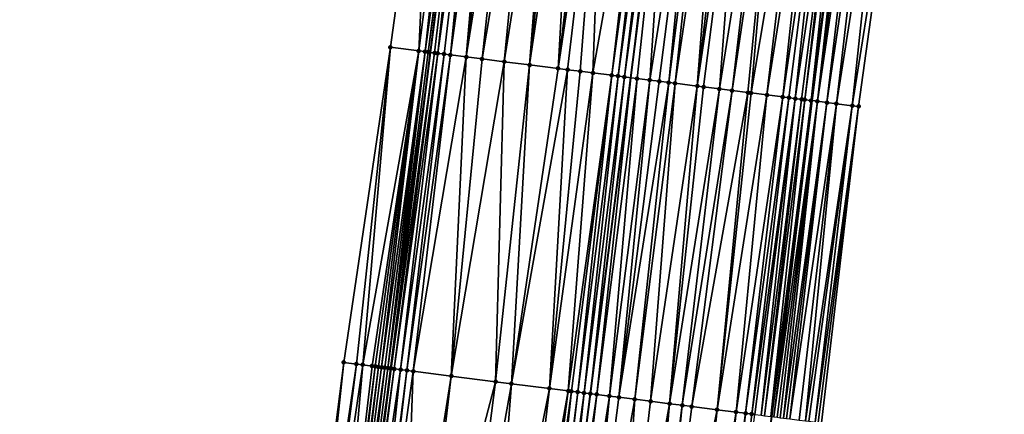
# Model space of a CAD drawing. Header units: feet. Extents: x 2004186 to 2014793, y 836912 to 864902.
# Tile 902 of 974: x 2004211 to 2004273, y 861699 to 861724. Entities that reach past the tile are written whole.
import ezdxf

# ---------------------------------------------------------------- set-up
doc = ezdxf.new("R2010")
doc.units = ezdxf.units.FT
doc.header["$LTSCALE"] = 100
doc.header["$MEASUREMENT"] = 0
for name, color, linetype, lineweight in [('EP_Travel Lane', 5, 'Continuous', 40), ('GPL_Skip Line', 2, 'Continuous', 40), ('Road Shots', 4, 'Continuous', 200), ('Road X-Section', 30, 'Continuous', 13)]:
    doc.layers.add(name, color=color, linetype=linetype, lineweight=lineweight)
doc.layers.add('I-77 SB_MM21-27-Surface-Border', color=7, linetype='Continuous')
doc.layers.add('I-77 SB_MM21-27-Surface-TIN', color=7, linetype='Continuous')

msp = doc.modelspace()

# ---------------------------------------------------------------- linework, layer by layer
at = {"layer": 'EP_Travel Lane'}
for points in [[(2004212.544174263, 861502.873423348, 470.2992342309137), (2004214.489620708, 861522.7748377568, 470.6858175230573), (2004216.435079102, 861542.676374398, 471.0663750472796), (2004218.380463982, 861562.5771590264, 471.4839420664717), (2004220.325887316, 861582.4783370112, 471.8821549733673), (2004222.567689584, 861602.5243743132, 472.2747324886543), (2004224.793888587, 861622.3959875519, 472.6789331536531), (2004227.020107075, 861642.2677747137, 473.0741233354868), (2004229.246394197, 861662.14017452, 473.4375800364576), (2004231.740980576, 861682.1790557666, 473.8291582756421), (2004234.233509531, 861702.0191539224, 474.2284171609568), (2004236.725954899, 861721.8585867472, 474.6600591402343), (2004239.218455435, 861741.6984586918, 475.0703210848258), (2004242.03659576, 861761.6809461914, 475.4789857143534), (2004244.871533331, 861781.4747629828, 475.8894471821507), (2004247.706480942, 861801.2686498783, 476.2963339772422)], [(2004236.56754917, 861500.5505137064, 469.3571244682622), (2004238.482328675, 861520.4542463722, 469.776434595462), (2004240.397134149, 861540.3582489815, 470.1824757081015), (2004242.311902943, 861560.2618703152, 470.6072651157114), (2004244.226708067, 861580.1658692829, 471.0134773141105), (2004246.430381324, 861599.8806447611, 471.3945759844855), (2004248.655593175, 861619.7524403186, 471.7950859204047), (2004250.880840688, 861639.6245543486, 472.1790967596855), (2004253.106084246, 861659.4966330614, 472.5649318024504), (2004255.598611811, 861679.1552493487, 472.9433469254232), (2004258.127927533, 861698.9900976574, 473.3693686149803), (2004260.657264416, 861718.8251119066, 473.7873135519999), (2004263.18652827, 861738.6595534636, 474.233146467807), (2004265.929918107, 861758.2976924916, 474.6420854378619), (2004268.724748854, 861778.0972558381, 475.0505787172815), (2004271.519651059, 861797.8973254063, 475.4332667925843)]]:
    msp.add_polyline3d(points, dxfattribs=at)
at = {"layer": 'GPL_Skip Line'}
msp.add_polyline3d([(2004225.093366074, 861501.6595996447, 469.8263800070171), (2004227.033729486, 861521.5610936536, 470.233231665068), (2004228.97405485, 861541.4621974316, 470.6592828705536), (2004230.914420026, 861561.3637095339, 471.0652443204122), (2004232.854807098, 861581.2654462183, 471.460156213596), (2004235.067180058, 861601.1386514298, 471.8604559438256), (2004237.283219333, 861621.0116460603, 472.2519453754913), (2004239.499281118, 861640.8848425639, 472.6329768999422), (2004241.715335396, 861660.7579717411, 473.0174962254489), (2004244.224484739, 861680.5961824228, 473.397603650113), (2004246.753837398, 861700.4313203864, 473.8095277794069), (2004249.283145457, 861720.2661085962, 474.2384806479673), (2004251.81245754, 861740.1009283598, 474.6658972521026), (2004254.596326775, 861759.9019133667, 475.0688618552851), (2004257.413331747, 861779.6982629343, 475.4802737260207), (2004260.230374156, 861799.4948755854, 475.8782724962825)], dxfattribs=at)
at = {"layer": 'I-77 SB_MM21-27-Surface-Border', "color": 3, "linetype": 'ByBlock', "lineweight": -2}
for points in [[(2004210.95935604, 861503.0270322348, 470.3435030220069), (2004213.098814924, 861522.9095220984, 470.7305084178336), (2004215.636447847, 861542.7538303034, 471.0863253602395), (2004217.178667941, 861562.6938210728, 471.5088526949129), (2004218.322746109, 861582.6723228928, 471.9463492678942), (2004219.959737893, 861602.8135498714, 472.3585131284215), (2004221.976988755, 861622.7085263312, 472.7594692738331), (2004223.994210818, 861642.6032445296, 473.1738044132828), (2004226.210286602, 861662.4765665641, 473.5483366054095), (2004228.748391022, 861682.5584888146, 473.9335185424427), (2004231.277773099, 861702.3938574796, 474.3342172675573), (2004234.203906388, 861722.1783482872, 474.7485484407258), (2004236.931671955, 861741.9883398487, 475.1530451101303), (2004240.53668502, 861761.8935343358, 475.5213609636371), (2004243.74974978, 861781.6338770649, 475.9151746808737), (2004246.962803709, 861801.3741436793, 476.3128690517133)], [(2004272.706248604, 861797.7305978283, 475.3271096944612), (2004270.87945956, 861777.7946982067, 474.8478907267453), (2004268.656578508, 861757.914578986, 474.3978146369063), (2004266.297087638, 861738.2690663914, 473.9376599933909), (2004263.569318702, 861718.4590484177, 473.534443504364), (2004261.23843832, 861698.599229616, 473.0924308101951), (2004258.709119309, 861678.7643555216, 472.6676659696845), (2004256.226923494, 861659.1536028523, 472.3103790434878), (2004254.010886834, 861639.2806316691, 471.9176784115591), (2004251.794888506, 861619.4080042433, 471.507162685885), (2004249.38004766, 861599.5568734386, 471.1312532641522), (2004246.790074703, 861579.9206387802, 470.7847240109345), (2004244.650595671, 861560.0379422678, 470.4078954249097), (2004242.113018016, 861540.1942009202, 470.0241855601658), (2004240.172631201, 861520.2924668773, 469.6291374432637), (2004238.829561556, 861500.3340358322, 469.1590242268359)]]:
    msp.add_polyline3d(points, dxfattribs=at)
at = {"layer": 'I-77 SB_MM21-27-Surface-TIN', "color": 128, "linetype": 'ByBlock', "lineweight": -2}
for points in [[(2004236.931671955, 861741.9883398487, 475.1530451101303), (2004234.203906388, 861722.1783482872, 474.7485484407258), (2004235.989611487, 861721.9519438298, 474.6859557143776)], [(2004238.518964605, 861741.7870853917, 475.0977020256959), (2004236.931671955, 861741.9883398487, 475.1530451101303), (2004235.989611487, 861721.9519438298, 474.6859557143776)], [(2004238.518964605, 861741.7870853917, 475.0977020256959), (2004235.989611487, 861721.9519438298, 474.6859557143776), (2004236.386458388, 861721.9018163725, 474.6630562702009)], [(2004239.11421176, 861741.7117122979, 475.0722096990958), (2004238.518964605, 861741.7870853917, 475.0977020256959), (2004236.386458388, 861721.9018163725, 474.6630562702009)], [(2004239.11421176, 861741.7117122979, 475.0722096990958), (2004236.386458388, 861721.9018163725, 474.6630562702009), (2004236.584862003, 861721.8765970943, 474.6591799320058)], [(2004239.11421176, 861741.7117122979, 475.0722096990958), (2004236.584862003, 861721.8765970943, 474.6591799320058), (2004239.218455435, 861741.6984586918, 475.0703210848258)], [(2004236.584862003, 861721.8765970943, 474.6591799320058), (2004236.725954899, 861721.8585867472, 474.6600591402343), (2004239.218455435, 861741.6984586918, 475.0703210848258)], [(2004239.312614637, 861741.6864872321, 475.0686151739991), (2004239.218455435, 861741.6984586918, 475.0703210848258), (2004236.725954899, 861721.8585867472, 474.6600591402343)], [(2004239.312614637, 861741.6864872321, 475.0686151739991), (2004236.725954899, 861721.8585867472, 474.6600591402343), (2004236.981642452, 861721.825948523, 474.6616524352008)], [(2004239.312614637, 861741.6864872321, 475.0686151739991), (2004236.981642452, 861721.825948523, 474.6616524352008), (2004237.180045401, 861721.8007240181, 474.6580305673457)], [(2004239.907798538, 861741.6106180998, 475.0672739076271), (2004239.312614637, 861741.6864872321, 475.0686151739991), (2004237.180045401, 861721.8007240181, 474.6580305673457)], [(2004239.907798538, 861741.6106180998, 475.0672739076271), (2004237.180045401, 861721.8007240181, 474.6580305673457), (2004237.5768637, 861721.7503722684, 474.6460514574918)], [(2004239.907798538, 861741.6106180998, 475.0672739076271), (2004237.5768637, 861721.7503722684, 474.6460514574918), (2004237.973677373, 861721.6999842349, 474.6358389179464)], [(2004240.701410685, 861741.5097228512, 475.0526516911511), (2004239.907798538, 861741.6106180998, 475.0672739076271), (2004237.973677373, 861721.6999842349, 474.6358389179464)], [(2004240.701410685, 861741.5097228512, 475.0526516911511), (2004237.973677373, 861721.6999842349, 474.6358389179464), (2004238.965743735, 861721.5742665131, 474.5980206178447)], [(2004241.296636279, 861741.4341806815, 475.0353913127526), (2004240.701410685, 861741.5097228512, 475.0526516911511), (2004238.965743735, 861721.5742665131, 474.5980206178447)], [(2004242.090283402, 861741.333559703, 475.0074154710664), (2004241.296636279, 861741.4341806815, 475.0353913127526), (2004238.965743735, 861721.5742665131, 474.5980206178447)], [(2004242.090283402, 861741.333559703, 475.0074154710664), (2004238.965743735, 861721.5742665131, 474.5980206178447), (2004239.957802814, 861721.4484916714, 474.5629833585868)], [(2004243.280765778, 861741.1827199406, 474.9609867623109), (2004242.090283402, 861741.333559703, 475.0074154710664), (2004239.957802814, 861721.4484916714, 474.5629833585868)], [(2004243.280765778, 861741.1827199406, 474.9609867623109), (2004239.957802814, 861721.4484916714, 474.5629833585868), (2004241.346684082, 861721.2723955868, 474.5144816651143)], [(2004244.471232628, 861741.0317584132, 474.9204865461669), (2004243.280765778, 861741.1827199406, 474.9609867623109), (2004241.346684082, 861721.2723955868, 474.5144816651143)], [(2004244.471232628, 861741.0317584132, 474.9204865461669), (2004241.346684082, 861721.2723955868, 474.5144816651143), (2004242.93397987, 861721.0711657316, 474.4579404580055)], [(2004245.066470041, 861740.9563089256, 474.8987136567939), (2004244.471232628, 861741.0317584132, 474.9204865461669), (2004242.93397987, 861721.0711657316, 474.4579404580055)], [(2004245.860111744, 861740.8556454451, 474.8728071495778), (2004245.066470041, 861740.9563089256, 474.8987136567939), (2004242.93397987, 861721.0711657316, 474.4579404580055)], [(2004245.860111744, 861740.8556454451, 474.8728071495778), (2004242.93397987, 861721.0711657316, 474.4579404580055), (2004244.719691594, 861720.8448132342, 474.3928179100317)], [(2004247.050586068, 861740.704742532, 474.829453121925), (2004245.860111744, 861740.8556454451, 474.8728071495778), (2004244.719691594, 861720.8448132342, 474.3928179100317)], [(2004247.645831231, 861740.6293538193, 474.8047212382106), (2004247.050586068, 861740.704742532, 474.829453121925), (2004244.719691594, 861720.8448132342, 474.3928179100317)], [(2004247.645831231, 861740.6293538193, 474.8047212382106), (2004244.719691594, 861720.8448132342, 474.3928179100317), (2004245.314933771, 861720.7694010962, 474.3692264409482)], [(2004247.645831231, 861740.6293538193, 474.8047212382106), (2004245.314933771, 861720.7694010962, 474.3692264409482), (2004246.108585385, 861720.6688153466, 474.3395352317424)], [(2004247.645831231, 861740.6293538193, 474.8047212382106), (2004246.108585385, 861720.6688153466, 474.3395352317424), (2004246.902238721, 861720.5682431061, 474.309186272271)], [(2004250.423615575, 861740.2773326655, 474.699392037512), (2004247.645831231, 861740.6293538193, 474.8047212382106), (2004246.902238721, 861720.5682431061, 474.309186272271)], [(2004250.423615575, 861740.2773326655, 474.699392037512), (2004246.902238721, 861720.5682431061, 474.309186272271), (2004248.092705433, 861720.4172804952, 474.2687385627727)], [(2004250.820444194, 861740.2270618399, 474.683472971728), (2004250.423615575, 861740.2773326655, 474.699392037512), (2004248.092705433, 861720.4172804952, 474.2687385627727)], [(2004250.820444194, 861740.2270618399, 474.683472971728), (2004248.092705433, 861720.4172804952, 474.2687385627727), (2004248.489536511, 861720.3670289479, 474.2518808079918)], [(2004251.217257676, 861740.1766723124, 474.6733332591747), (2004250.820444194, 861740.2270618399, 474.683472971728), (2004248.489536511, 861720.3670289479, 474.2518808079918)], [(2004251.217257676, 861740.1766723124, 474.6733332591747), (2004248.489536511, 861720.3670289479, 474.2518808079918), (2004248.886327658, 861720.3164642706, 474.250268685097)], [(2004251.614053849, 861740.1261470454, 474.6698024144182), (2004251.217257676, 861740.1766723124, 474.6733332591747), (2004248.886327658, 861720.3164642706, 474.250268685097)], [(2004251.614053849, 861740.1261470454, 474.6698024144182), (2004248.886327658, 861720.3164642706, 474.250268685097), (2004249.283145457, 861720.2661085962, 474.2384806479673)], [(2004251.614053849, 861740.1261470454, 474.6698024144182), (2004249.283145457, 861720.2661085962, 474.2384806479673), (2004251.81245754, 861740.1009283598, 474.6658972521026)], [(2004249.679963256, 861720.2157529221, 474.2266926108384), (2004251.81245754, 861740.1009283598, 474.6658972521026), (2004249.283145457, 861720.2661085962, 474.2384806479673)], [(2004250.473614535, 861720.1151645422, 474.1971294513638), (2004251.81245754, 861740.1009283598, 474.6658972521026), (2004249.679963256, 861720.2157529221, 474.2266926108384)], [(2004253.59816814, 861739.874567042, 474.6012045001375), (2004251.81245754, 861740.1009283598, 474.6658972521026), (2004250.473614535, 861720.1151645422, 474.1971294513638)], [(2004253.59816814, 861739.874567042, 474.6012045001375), (2004250.473614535, 861720.1151645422, 474.1971294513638), (2004251.068850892, 861720.0397067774, 474.175759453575)], [(2004253.59816814, 861739.874567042, 474.6012045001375), (2004251.068850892, 861720.0397067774, 474.175759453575), (2004251.664092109, 861719.9642871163, 474.1525342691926)], [(2004254.193396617, 861739.7990474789, 474.5828434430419), (2004253.59816814, 861739.874567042, 474.6012045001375), (2004251.664092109, 861719.9642871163, 474.1525342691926)], [(2004254.193396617, 861739.7990474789, 474.5828434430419), (2004251.664092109, 861719.9642871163, 474.1525342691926), (2004252.060923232, 861719.9140359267, 474.1356590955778)], [(2004254.987047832, 861739.6984585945, 474.553305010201), (2004254.193396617, 861739.7990474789, 474.5828434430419), (2004252.060923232, 861719.9140359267, 474.1356590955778)], [(2004254.987047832, 861739.6984585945, 474.553305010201), (2004252.060923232, 861719.9140359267, 474.1356590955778), (2004253.44980018, 861719.7379059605, 474.0888070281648)], [(2004255.780703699, 861739.5979061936, 474.5219902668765), (2004254.987047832, 861739.6984585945, 474.553305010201), (2004253.44980018, 861719.7379059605, 474.0888070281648)], [(2004256.375930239, 861739.5223714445, 474.5043685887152), (2004255.780703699, 861739.5979061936, 474.5219902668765), (2004253.44980018, 861719.7379059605, 474.0888070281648)], [(2004256.375930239, 861739.5223714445, 474.5043685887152), (2004253.44980018, 861719.7379059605, 474.0888070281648), (2004253.846612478, 861719.6875071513, 474.0791191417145)], [(2004256.375930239, 861739.5223714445, 474.5043685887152), (2004253.846612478, 861719.6875071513, 474.0791191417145), (2004254.838670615, 861719.5617249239, 474.0444414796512)], [(2004257.963214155, 861739.3210484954, 474.4523602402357), (2004256.375930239, 861739.5223714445, 474.5043685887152), (2004254.838670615, 861719.5617249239, 474.0444414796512)], [(2004257.963214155, 861739.3210484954, 474.4523602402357), (2004254.838670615, 861719.5617249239, 474.0444414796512), (2004255.632304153, 861719.4609974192, 474.0216520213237)], [(2004258.5584417, 861739.2455216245, 474.4343549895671), (2004257.963214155, 861739.3210484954, 474.4523602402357), (2004255.632304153, 861719.4609974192, 474.0216520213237)], [(2004258.5584417, 861739.2455216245, 474.4343549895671), (2004255.632304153, 861719.4609974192, 474.0216520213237), (2004256.624372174, 861719.3352927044, 473.983200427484)], [(2004258.5584417, 861739.2455216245, 474.4343549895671), (2004256.624372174, 861719.3352927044, 473.983200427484), (2004256.822788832, 861719.3101757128, 473.9743439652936)], [(2004260.145741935, 861739.0443266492, 474.3761158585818), (2004258.5584417, 861739.2455216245, 474.4343549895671), (2004256.822788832, 861719.3101757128, 473.9743439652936)], [(2004260.145741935, 861739.0443266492, 474.3761158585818), (2004256.822788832, 861719.3101757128, 473.9743439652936), (2004257.814846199, 861719.1843874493, 473.9399601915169)], [(2004260.939379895, 861738.9436338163, 474.3516384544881), (2004260.145741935, 861739.0443266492, 474.3761158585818), (2004257.814846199, 861719.1843874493, 473.9399601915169)], [(2004260.939379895, 861738.9436338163, 474.3516384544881), (2004257.814846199, 861719.1843874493, 473.9399601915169), (2004258.806916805, 861719.0587029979, 473.9005220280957)], [(2004261.733034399, 861738.8430707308, 474.3208439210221), (2004260.939379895, 861738.9436338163, 474.3516384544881), (2004258.806916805, 861719.0587029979, 473.9005220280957)], [(2004261.733034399, 861738.8430707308, 474.3208439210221), (2004258.806916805, 861719.0587029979, 473.9005220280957), (2004259.203752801, 861719.0084900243, 473.8817861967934)], [(2004261.733034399, 861738.8430707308, 474.3208439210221), (2004259.203752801, 861719.0084900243, 473.8817861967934), (2004259.600602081, 861718.9583812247, 473.8579783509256)], [(2004262.526713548, 861738.7427009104, 474.2806397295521), (2004261.733034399, 861738.8430707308, 474.3208439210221), (2004259.600602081, 861718.9583812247, 473.8579783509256)], [(2004262.526713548, 861738.7427009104, 474.2806397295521), (2004259.600602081, 861718.9583812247, 473.8579783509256), (2004259.997436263, 861718.9081540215, 473.8399353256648)], [(2004262.526713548, 861738.7427009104, 474.2806397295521), (2004259.997436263, 861718.9081540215, 473.8399353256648), (2004260.195862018, 861718.8831083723, 473.8276053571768)], [(2004262.725136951, 861738.7176368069, 474.2692082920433), (2004262.526713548, 861738.7427009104, 474.2806397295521), (2004260.195862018, 861718.8831083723, 473.8276053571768)], [(2004262.725136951, 861738.7176368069, 474.2692082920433), (2004260.195862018, 861718.8831083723, 473.8276053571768), (2004260.592741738, 861718.833238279, 473.7921754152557)], [(2004262.725136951, 861738.7176368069, 474.2692082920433), (2004260.592741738, 861718.833238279, 473.7921754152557), (2004263.18652827, 861738.6595534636, 474.233146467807)], [(2004260.592741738, 861718.833238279, 473.7921754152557), (2004260.657264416, 861718.8251119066, 473.7873135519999), (2004263.18652827, 861738.6595534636, 474.233146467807)], [(2004260.989606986, 861718.7832546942, 473.762271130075), (2004263.18652827, 861738.6595534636, 474.233146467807), (2004260.657264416, 861718.8251119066, 473.7873135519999)], [(2004263.518873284, 861738.6177154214, 474.2071707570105), (2004263.18652827, 861738.6595534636, 474.233146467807), (2004260.989606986, 861718.7832546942, 473.762271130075)], [(2004263.915759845, 861738.5678989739, 474.1691289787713), (2004263.518873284, 861738.6177154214, 474.2071707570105), (2004260.989606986, 861718.7832546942, 473.762271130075)], [(2004263.915759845, 861738.5678989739, 474.1691289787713), (2004260.989606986, 861718.7832546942, 473.762271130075), (2004261.58493375, 861718.7085058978, 473.7063829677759)], [(2004264.51111419, 861738.493366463, 474.1027104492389), (2004263.915759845, 861738.5678989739, 474.1691289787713), (2004261.58493375, 861718.7085058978, 473.7063829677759)], [(2004264.51111419, 861738.493366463, 474.1027104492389), (2004261.58493375, 861718.7085058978, 473.7063829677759), (2004262.180261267, 861718.6337630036, 473.6502074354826)], [(2004265.304874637, 861738.3936341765, 474.0314660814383), (2004264.51111419, 861738.493366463, 474.1027104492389), (2004262.180261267, 861718.6337630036, 473.6502074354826)], [(2004265.304874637, 861738.3936341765, 474.0314660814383), (2004262.180261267, 861718.6337630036, 473.6502074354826), (2004263.172442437, 861718.5089455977, 473.5685546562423)], [(2004265.304874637, 861738.3936341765, 474.0314660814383), (2004263.172442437, 861718.5089455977, 473.5685546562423), (2004266.297087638, 861738.2690663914, 473.9376599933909)], [(2004266.297087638, 861738.2690663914, 473.9376599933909), (2004263.172442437, 861718.5089455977, 473.5685546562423), (2004263.569318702, 861718.4590484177, 473.534443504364)], [(2004234.203906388, 861722.1783482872, 474.7485484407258), (2004231.277773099, 861702.3938574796, 474.3342172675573), (2004232.071426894, 861702.293288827, 474.3036938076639)], [(2004234.203906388, 861722.1783482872, 474.7485484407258), (2004232.071426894, 861702.293288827, 474.3036938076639), (2004232.468239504, 861702.2428924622, 474.2938869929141)], [(2004235.989611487, 861721.9519438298, 474.6859557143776), (2004234.203906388, 861722.1783482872, 474.7485484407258), (2004232.468239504, 861702.2428924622, 474.2938869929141)], [(2004235.989611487, 861721.9519438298, 474.6859557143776), (2004232.468239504, 861702.2428924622, 474.2938869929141), (2004233.063471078, 861702.1673971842, 474.2743435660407)], [(2004235.989611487, 861721.9519438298, 474.6859557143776), (2004233.063471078, 861702.1673971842, 474.2743435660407), (2004233.261872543, 861702.1421610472, 474.2712880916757)], [(2004235.989611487, 861721.9519438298, 474.6859557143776), (2004233.261872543, 861702.1421610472, 474.2712880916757), (2004233.460288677, 861702.1170399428, 474.2626319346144)], [(2004235.989611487, 861721.9519438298, 474.6859557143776), (2004233.460288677, 861702.1170399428, 474.2626319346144), (2004233.658715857, 861702.0920054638, 474.2497581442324)], [(2004236.386458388, 861721.9018163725, 474.6630562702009), (2004235.989611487, 861721.9519438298, 474.6859557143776), (2004233.658715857, 861702.0920054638, 474.2497581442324)], [(2004236.386458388, 861721.9018163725, 474.6630562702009), (2004233.658715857, 861702.0920054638, 474.2497581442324), (2004233.857148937, 861702.0670172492, 474.2346318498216)], [(2004236.386458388, 861721.9018163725, 474.6630562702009), (2004233.857148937, 861702.0670172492, 474.2346318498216), (2004234.055568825, 861702.0419255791, 474.2245425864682)], [(2004236.584862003, 861721.8765970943, 474.6591799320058), (2004236.386458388, 861721.9018163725, 474.6630562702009), (2004234.055568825, 861702.0419255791, 474.2245425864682)], [(2004236.584862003, 861721.8765970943, 474.6591799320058), (2004234.055568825, 861702.0419255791, 474.2245425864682), (2004236.725954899, 861721.8585867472, 474.6600591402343)], [(2004234.055568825, 861702.0419255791, 474.2245425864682), (2004234.233509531, 861702.0191539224, 474.2284171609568), (2004236.725954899, 861721.8585867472, 474.6600591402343)], [(2004234.253950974, 861702.0165379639, 474.22886226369), (2004236.725954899, 861721.8585867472, 474.6600591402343), (2004234.233509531, 861702.0191539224, 474.2284171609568)], [(2004236.981642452, 861721.825948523, 474.6616524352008), (2004236.725954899, 861721.8585867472, 474.6600591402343), (2004234.253950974, 861702.0165379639, 474.22886226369)], [(2004236.981642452, 861721.825948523, 474.6616524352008), (2004234.253950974, 861702.0165379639, 474.22886226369), (2004234.452339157, 861701.9911976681, 474.23087805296)], [(2004237.180045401, 861721.8007240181, 474.6580305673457), (2004236.981642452, 861721.825948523, 474.6616524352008), (2004234.452339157, 861701.9911976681, 474.23087805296)], [(2004237.180045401, 861721.8007240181, 474.6580305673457), (2004234.452339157, 861701.9911976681, 474.23087805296), (2004234.849151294, 861701.9407975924, 474.2212519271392)], [(2004237.5768637, 861721.7503722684, 474.6460514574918), (2004237.180045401, 861721.8007240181, 474.6580305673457), (2004234.849151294, 861701.9407975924, 474.2212519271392)], [(2004237.5768637, 861721.7503722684, 474.6460514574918), (2004234.849151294, 861701.9407975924, 474.2212519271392), (2004235.24595522, 861701.8903331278, 474.2147607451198)], [(2004237.973677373, 861721.6999842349, 474.6358389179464), (2004237.5768637, 861721.7503722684, 474.6460514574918), (2004235.24595522, 861701.8903331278, 474.2147607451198)], [(2004237.973677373, 861721.6999842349, 474.6358389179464), (2004235.24595522, 861701.8903331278, 474.2147607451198), (2004235.642772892, 861701.839976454, 474.2030214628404)], [(2004238.965743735, 861721.5742665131, 474.5980206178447), (2004237.973677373, 861721.6999842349, 474.6358389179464), (2004235.642772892, 861701.839976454, 474.2030214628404)], [(2004238.965743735, 861721.5742665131, 474.5980206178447), (2004235.642772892, 861701.839976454, 474.2030214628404), (2004238.023721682, 861701.538171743, 474.116259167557)], [(2004239.957802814, 861721.4484916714, 474.5629833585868), (2004238.965743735, 861721.5742665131, 474.5980206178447), (2004238.023721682, 861701.538171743, 474.116259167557)], [(2004241.346684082, 861721.2723955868, 474.5144816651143), (2004239.957802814, 861721.4484916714, 474.5629833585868), (2004238.023721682, 861701.538171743, 474.116259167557)], [(2004241.346684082, 861721.2723955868, 474.5144816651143), (2004238.023721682, 861701.538171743, 474.116259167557), (2004240.801481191, 861701.1859558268, 474.0204126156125)], [(2004242.93397987, 861721.0711657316, 474.4579404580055), (2004241.346684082, 861721.2723955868, 474.5144816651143), (2004240.801481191, 861701.1859558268, 474.0204126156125)], [(2004242.93397987, 861721.0711657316, 474.4579404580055), (2004240.801481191, 861701.1859558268, 474.0204126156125), (2004241.793543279, 861701.0602045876, 473.984226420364)], [(2004244.719691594, 861720.8448132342, 474.3928179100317), (2004242.93397987, 861721.0711657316, 474.4579404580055), (2004241.793543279, 861701.0602045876, 473.984226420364)], [(2004245.314933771, 861720.7694010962, 474.3692264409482), (2004244.719691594, 861720.8448132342, 474.3928179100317), (2004241.793543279, 861701.0602045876, 473.984226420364)], [(2004245.314933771, 861720.7694010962, 474.3692264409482), (2004241.793543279, 861701.0602045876, 473.984226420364), (2004244.174496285, 861700.7584329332, 473.8958546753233)], [(2004246.108585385, 861720.6688153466, 474.3395352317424), (2004245.314933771, 861720.7694010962, 474.3692264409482), (2004244.174496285, 861700.7584329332, 473.8958546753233)], [(2004246.902238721, 861720.5682431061, 474.309186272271), (2004246.108585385, 861720.6688153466, 474.3395352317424), (2004244.174496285, 861700.7584329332, 473.8958546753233)], [(2004246.902238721, 861720.5682431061, 474.309186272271), (2004244.174496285, 861700.7584329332, 473.8958546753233), (2004245.364973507, 861700.6075527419, 473.851394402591)], [(2004248.092705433, 861720.4172804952, 474.2687385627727), (2004246.902238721, 861720.5682431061, 474.309186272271), (2004245.364973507, 861700.6075527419, 473.851394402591)], [(2004248.092705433, 861720.4172804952, 474.2687385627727), (2004245.364973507, 861700.6075527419, 473.851394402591), (2004245.563383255, 861700.5823815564, 473.8451765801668)], [(2004248.092705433, 861720.4172804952, 474.2687385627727), (2004245.563383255, 861700.5823815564, 473.8451765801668), (2004245.960215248, 861700.5321371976, 473.8279689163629)], [(2004248.489536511, 861720.3670289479, 474.2518808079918), (2004248.092705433, 861720.4172804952, 474.2687385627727), (2004245.960215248, 861700.5321371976, 473.8279689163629)], [(2004248.489536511, 861720.3670289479, 474.2518808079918), (2004245.960215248, 861700.5321371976, 473.8279689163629), (2004246.357012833, 861700.4816230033, 473.8238989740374)], [(2004248.886327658, 861720.3164642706, 474.250268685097), (2004248.489536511, 861720.3670289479, 474.2518808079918), (2004246.357012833, 861700.4816230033, 473.8238989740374)], [(2004248.886327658, 861720.3164642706, 474.250268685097), (2004246.357012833, 861700.4816230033, 473.8238989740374), (2004246.753837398, 861700.4313203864, 473.8095277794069)], [(2004248.886327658, 861720.3164642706, 474.250268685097), (2004246.753837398, 861700.4313203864, 473.8095277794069), (2004249.283145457, 861720.2661085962, 474.2384806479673)], [(2004247.15064983, 861700.3809226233, 473.7997890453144), (2004249.283145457, 861720.2661085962, 474.2384806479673), (2004246.753837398, 861700.4313203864, 473.8095277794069)], [(2004249.679963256, 861720.2157529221, 474.2266926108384), (2004249.283145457, 861720.2661085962, 474.2384806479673), (2004247.15064983, 861700.3809226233, 473.7997890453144)], [(2004249.679963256, 861720.2157529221, 474.2266926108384), (2004247.15064983, 861700.3809226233, 473.7997890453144), (2004247.944295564, 861700.2802907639, 473.7723429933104)], [(2004250.473614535, 861720.1151645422, 474.1971294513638), (2004249.679963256, 861720.2157529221, 474.2266926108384), (2004247.944295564, 861700.2802907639, 473.7723429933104)], [(2004250.473614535, 861720.1151645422, 474.1971294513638), (2004247.944295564, 861700.2802907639, 473.7723429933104), (2004248.53952291, 861700.2047623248, 473.7544141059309)], [(2004251.068850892, 861720.0397067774, 474.175759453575), (2004250.473614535, 861720.1151645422, 474.1971294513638), (2004248.53952291, 861700.2047623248, 473.7544141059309)], [(2004251.664092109, 861719.9642871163, 474.1525342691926), (2004251.068850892, 861720.0397067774, 474.175759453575), (2004248.53952291, 861700.2047623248, 473.7544141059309)], [(2004251.664092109, 861719.9642871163, 474.1525342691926), (2004248.53952291, 861700.2047623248, 473.7544141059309), (2004249.531596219, 861700.079099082, 473.7139435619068)], [(2004252.060923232, 861719.9140359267, 474.1356590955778), (2004251.664092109, 861719.9642871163, 474.1525342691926), (2004249.531596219, 861700.079099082, 473.7139435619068)], [(2004252.060923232, 861719.9140359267, 474.1356590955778), (2004249.531596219, 861700.079099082, 473.7139435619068), (2004250.523660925, 861699.953368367, 473.6767580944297)], [(2004253.44980018, 861719.7379059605, 474.0888070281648), (2004252.060923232, 861719.9140359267, 474.1356590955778), (2004250.523660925, 861699.953368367, 473.6767580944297)], [(2004253.44980018, 861719.7379059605, 474.0888070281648), (2004250.523660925, 861699.953368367, 473.6767580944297), (2004251.714129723, 861699.8024221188, 473.6355139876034)], [(2004253.846612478, 861719.6875071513, 474.0791191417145), (2004253.44980018, 861719.7379059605, 474.0888070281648), (2004251.714129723, 861699.8024221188, 473.6355139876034)], [(2004254.838670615, 861719.5617249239, 474.0444414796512), (2004253.846612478, 861719.6875071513, 474.0791191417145), (2004251.714129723, 861699.8024221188, 473.6355139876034)], [(2004254.838670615, 861719.5617249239, 474.0444414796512), (2004251.714129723, 861699.8024221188, 473.6355139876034), (2004252.507780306, 861699.701828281, 473.6062167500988)], [(2004255.632304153, 861719.4609974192, 474.0216520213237), (2004254.838670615, 861719.5617249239, 474.0444414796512), (2004252.507780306, 861699.701828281, 473.6062167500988)], [(2004255.632304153, 861719.4609974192, 474.0216520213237), (2004252.507780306, 861699.701828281, 473.6062167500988), (2004253.103005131, 861699.6262800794, 473.5892500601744)], [(2004256.624372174, 861719.3352927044, 473.983200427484), (2004255.632304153, 861719.4609974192, 474.0216520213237), (2004253.103005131, 861699.6262800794, 473.5892500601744)], [(2004256.624372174, 861719.3352927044, 473.983200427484), (2004253.103005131, 861699.6262800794, 473.5892500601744), (2004254.690308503, 861699.4251096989, 473.5298135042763)], [(2004256.822788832, 861719.3101757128, 473.9743439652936), (2004256.624372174, 861719.3352927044, 473.983200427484), (2004254.690308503, 861699.4251096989, 473.5298135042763)], [(2004257.814846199, 861719.1843874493, 473.9399601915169), (2004256.822788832, 861719.3101757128, 473.9743439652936), (2004254.690308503, 861699.4251096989, 473.5298135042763)], [(2004257.814846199, 861719.1843874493, 473.9399601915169), (2004254.690308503, 861699.4251096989, 473.5298135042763), (2004255.880771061, 861699.2741145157, 473.4909519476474)], [(2004258.806916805, 861719.0587029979, 473.9005220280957), (2004257.814846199, 861719.1843874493, 473.9399601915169), (2004255.880771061, 861699.2741145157, 473.4909519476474)], [(2004258.806916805, 861719.0587029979, 473.9005220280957), (2004255.880771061, 861699.2741145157, 473.4909519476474), (2004256.476010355, 861699.1986797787, 473.4684609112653)], [(2004259.203752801, 861719.0084900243, 473.8817861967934), (2004258.806916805, 861719.0587029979, 473.9005220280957), (2004256.476010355, 861699.1986797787, 473.4684609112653)], [(2004259.203752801, 861719.0084900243, 473.8817861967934), (2004256.476010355, 861699.1986797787, 473.4684609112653), (2004256.872846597, 861699.1484687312, 473.4496313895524)], [(2004259.600602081, 861718.9583812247, 473.8579783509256), (2004259.203752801, 861719.0084900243, 473.8817861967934), (2004256.872846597, 861699.1484687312, 473.4496313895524)], [(2004259.600602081, 861718.9583812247, 473.8579783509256), (2004256.872846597, 861699.1484687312, 473.4496313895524), (2004257.071270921, 861699.1234118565, 473.4378480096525)], [(2004259.600602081, 861718.9583812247, 473.8579783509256), (2004257.071270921, 861699.1234118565, 473.4378480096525), (2004257.468106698, 861699.0731971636, 473.4191959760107)], [(2004259.997436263, 861718.9081540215, 473.8399353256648), (2004259.600602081, 861718.9583812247, 473.8579783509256), (2004257.468106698, 861699.0731971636, 473.4191959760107)], [(2004259.997436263, 861718.9081540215, 473.8399353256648), (2004257.468106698, 861699.0731971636, 473.4191959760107), (2004257.666531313, 861699.0481425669, 473.4073016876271)], [(2004260.195862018, 861718.8831083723, 473.8276053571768), (2004259.997436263, 861718.9081540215, 473.8399353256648), (2004257.666531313, 861699.0481425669, 473.4073016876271)], [(2004260.195862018, 861718.8831083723, 473.8276053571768), (2004257.666531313, 861699.0481425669, 473.4073016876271), (2004258.063404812, 861698.9982236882, 473.3742470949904)], [(2004260.592741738, 861718.833238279, 473.7921754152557), (2004260.195862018, 861718.8831083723, 473.8276053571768), (2004258.063404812, 861698.9982236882, 473.3742470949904)], [(2004260.592741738, 861718.833238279, 473.7921754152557), (2004258.063404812, 861698.9982236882, 473.3742470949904), (2004258.127927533, 861698.9900976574, 473.3693686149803)], [(2004260.592741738, 861718.833238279, 473.7921754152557), (2004258.127927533, 861698.9900976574, 473.3693686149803), (2004260.657264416, 861718.8251119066, 473.7873135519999)], [(2004258.261837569, 861698.9732329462, 473.3592438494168), (2004260.657264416, 861718.8251119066, 473.7873135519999), (2004258.127927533, 861698.9900976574, 473.3693686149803)], [(2004260.989606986, 861718.7832546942, 473.762271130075), (2004260.657264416, 861718.8251119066, 473.7873135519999), (2004258.261837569, 861698.9732329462, 473.3592438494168)], [(2004260.989606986, 861718.7832546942, 473.762271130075), (2004258.261837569, 861698.9732329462, 473.3592438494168), (2004258.460276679, 861698.9482920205, 473.3418151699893)], [(2004260.989606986, 861718.7832546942, 473.762271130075), (2004258.460276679, 861698.9482920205, 473.3418151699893), (2004258.658733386, 861698.923489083, 473.3176681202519)], [(2004260.989606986, 861718.7832546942, 473.762271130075), (2004258.658733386, 861698.923489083, 473.3176681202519), (2004258.857196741, 861698.8987382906, 473.290982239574)], [(2004261.58493375, 861718.7085058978, 473.7063829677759), (2004260.989606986, 861718.7832546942, 473.762271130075), (2004258.857196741, 861698.8987382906, 473.290982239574)], [(2004261.58493375, 861718.7085058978, 473.7063829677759), (2004258.857196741, 861698.8987382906, 473.290982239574), (2004259.055652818, 861698.8739304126, 473.2670757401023)], [(2004261.58493375, 861718.7085058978, 473.7063829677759), (2004259.055652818, 861698.8739304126, 473.2670757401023), (2004259.254100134, 861698.8490538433, 473.2465136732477)], [(2004262.180261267, 861718.6337630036, 473.6502074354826), (2004261.58493375, 861718.7085058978, 473.7063829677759), (2004259.254100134, 861698.8490538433, 473.2465136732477)], [(2004262.180261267, 861718.6337630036, 473.6502074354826), (2004259.254100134, 861698.8490538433, 473.2465136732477), (2004259.84940836, 861698.7741596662, 473.1977039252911)], [(2004262.180261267, 861718.6337630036, 473.6502074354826), (2004259.84940836, 861698.7741596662, 473.1977039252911), (2004260.246276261, 861698.7241968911, 473.1667865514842)], [(2004263.172442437, 861718.5089455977, 473.5685546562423), (2004262.180261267, 861718.6337630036, 473.6502074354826), (2004260.246276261, 861698.7241968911, 473.1667865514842)], [(2004263.172442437, 861718.5089455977, 473.5685546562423), (2004260.246276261, 861698.7241968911, 473.1667865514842), (2004260.444699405, 861698.6991307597, 473.155453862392)], [(2004263.172442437, 861718.5089455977, 473.5685546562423), (2004260.444699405, 861698.6991307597, 473.155453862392), (2004260.841577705, 861698.6492495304, 473.1205661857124)], [(2004263.172442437, 861718.5089455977, 473.5685546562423), (2004260.841577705, 861698.6492495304, 473.1205661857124), (2004263.569318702, 861718.4590484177, 473.534443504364)], [(2004263.569318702, 861718.4590484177, 473.534443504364), (2004260.841577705, 861698.6492495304, 473.1205661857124), (2004261.040011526, 861698.6242671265, 473.1051569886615)], [(2004263.569318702, 861718.4590484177, 473.534443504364), (2004261.040011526, 861698.6242671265, 473.1051569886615), (2004261.23843832, 861698.599229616, 473.0924308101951)], [(2004231.277773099, 861702.3938574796, 474.3342172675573), (2004228.748391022, 861682.5584888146, 473.9335185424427), (2004228.946801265, 861682.5333215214, 473.9271113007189)], [(2004231.277773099, 861702.3938574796, 474.3342172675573), (2004228.946801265, 861682.5333215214, 473.9271113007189), (2004229.145220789, 861682.5082270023, 473.9171608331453)], [(2004232.071426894, 861702.293288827, 474.3036938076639), (2004231.277773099, 861702.3938574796, 474.3342172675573), (2004229.145220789, 861682.5082270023, 473.9171608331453)], [(2004232.071426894, 861702.293288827, 474.3036938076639), (2004229.145220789, 861682.5082270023, 473.9171608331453), (2004229.343658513, 861682.4832751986, 473.9002618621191)], [(2004232.071426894, 861702.293288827, 474.3036938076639), (2004229.343658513, 861682.4832751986, 473.9002618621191), (2004229.542075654, 861682.4581619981, 473.8912209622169)], [(2004232.468239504, 861702.2428924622, 474.2938869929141), (2004232.071426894, 861702.293288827, 474.3036938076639), (2004229.542075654, 861682.4581619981, 473.8912209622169)], [(2004232.468239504, 861702.2428924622, 474.2938869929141), (2004229.542075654, 861682.4581619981, 473.8912209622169), (2004230.732500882, 861682.3068740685, 473.8666131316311)], [(2004233.063471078, 861702.1673971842, 474.2743435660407), (2004232.468239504, 861702.2428924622, 474.2938869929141), (2004230.732500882, 861682.3068740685, 473.8666131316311)], [(2004233.261872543, 861702.1421610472, 474.2712880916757), (2004233.063471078, 861702.1673971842, 474.2743435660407), (2004230.732500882, 861682.3068740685, 473.8666131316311)], [(2004233.261872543, 861702.1421610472, 474.2712880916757), (2004230.732500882, 861682.3068740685, 473.8666131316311), (2004230.930910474, 861682.2817016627, 473.8604548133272)], [(2004233.460288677, 861702.1170399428, 474.2626319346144), (2004233.261872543, 861702.1421610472, 474.2712880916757), (2004230.930910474, 861682.2817016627, 473.8604548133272)], [(2004233.460288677, 861702.1170399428, 474.2626319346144), (2004230.930910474, 861682.2817016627, 473.8604548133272), (2004231.12932533, 861682.2565705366, 473.8522866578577)], [(2004233.658715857, 861702.0920054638, 474.2497581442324), (2004233.460288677, 861702.1170399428, 474.2626319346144), (2004231.12932533, 861682.2565705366, 473.8522866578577)], [(2004233.857148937, 861702.0670172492, 474.2346318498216), (2004233.658715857, 861702.0920054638, 474.2497581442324), (2004231.12932533, 861682.2565705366, 473.8522866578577)], [(2004233.857148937, 861702.0670172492, 474.2346318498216), (2004231.12932533, 861682.2565705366, 473.8522866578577), (2004231.526175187, 861682.2064662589, 473.8282589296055)], [(2004234.055568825, 861702.0419255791, 474.2245425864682), (2004233.857148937, 861702.0670172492, 474.2346318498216), (2004231.526175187, 861682.2064662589, 473.8282589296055)], [(2004234.055568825, 861702.0419255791, 474.2245425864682), (2004231.526175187, 861682.2064662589, 473.8282589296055), (2004234.233509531, 861702.0191539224, 474.2284171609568)], [(2004231.724567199, 861682.1811559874, 473.8288129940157), (2004234.233509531, 861702.0191539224, 474.2284171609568), (2004231.526175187, 861682.2064662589, 473.8282589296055)], [(2004231.724567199, 861682.1811559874, 473.8288129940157), (2004231.740980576, 861682.1790557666, 473.8291582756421), (2004234.233509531, 861702.0191539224, 474.2284171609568)], [(2004234.253950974, 861702.0165379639, 474.22886226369), (2004234.233509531, 861702.0191539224, 474.2284171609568), (2004231.740980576, 861682.1790557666, 473.8291582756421)], [(2004234.452339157, 861701.9911976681, 474.23087805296), (2004234.253950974, 861702.0165379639, 474.22886226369), (2004231.740980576, 861682.1790557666, 473.8291582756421)], [(2004234.452339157, 861701.9911976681, 474.23087805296), (2004231.740980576, 861682.1790557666, 473.8291582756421), (2004231.922949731, 861682.1557713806, 473.8329862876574)], [(2004234.849151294, 861701.9407975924, 474.2212519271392), (2004234.452339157, 861701.9911976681, 474.23087805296), (2004231.922949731, 861682.1557713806, 473.8329862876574)], [(2004234.849151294, 861701.9407975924, 474.2212519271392), (2004231.922949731, 861682.1557713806, 473.8329862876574), (2004232.716563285, 861682.0548871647, 473.8178272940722)], [(2004235.24595522, 861701.8903331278, 474.2147607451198), (2004234.849151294, 861701.9407975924, 474.2212519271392), (2004232.716563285, 861682.0548871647, 473.8178272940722)], [(2004235.24595522, 861701.8903331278, 474.2147607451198), (2004232.716563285, 861682.0548871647, 473.8178272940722), (2004232.914970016, 861682.0296923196, 473.8127614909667)], [(2004235.642772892, 861701.839976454, 474.2030214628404), (2004235.24595522, 861701.8903331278, 474.2147607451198), (2004232.914970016, 861682.0296923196, 473.8127614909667)], [(2004235.642772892, 861701.839976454, 474.2030214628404), (2004232.914970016, 861682.0296923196, 473.8127614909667), (2004234.899100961, 861681.7782429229, 473.737805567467)], [(2004238.023721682, 861701.538171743, 474.116259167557), (2004235.642772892, 861701.839976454, 474.2030214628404), (2004234.899100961, 861681.7782429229, 473.737805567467)], [(2004238.023721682, 861701.538171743, 474.116259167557), (2004234.899100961, 861681.7782429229, 473.737805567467), (2004235.692751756, 861681.677650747, 473.7084277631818)], [(2004240.801481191, 861701.1859558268, 474.0204126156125), (2004238.023721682, 861701.538171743, 474.116259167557), (2004235.692751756, 861681.677650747, 473.7084277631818)], [(2004240.801481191, 861701.1859558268, 474.0204126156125), (2004235.692751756, 861681.677650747, 473.7084277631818), (2004238.272106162, 861681.3506424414, 473.6170267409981)], [(2004241.793543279, 861701.0602045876, 473.984226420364), (2004240.801481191, 861701.1859558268, 474.0204126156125), (2004238.272106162, 861681.3506424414, 473.6170267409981)], [(2004241.793543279, 861701.0602045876, 473.984226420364), (2004238.272106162, 861681.3506424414, 473.6170267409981), (2004240.256244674, 861681.0992523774, 473.5391820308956)], [(2004244.174496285, 861700.7584329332, 473.8958546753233), (2004241.793543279, 861701.0602045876, 473.984226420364), (2004240.256244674, 861681.0992523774, 473.5391820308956)], [(2004244.174496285, 861700.7584329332, 473.8958546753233), (2004240.256244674, 861681.0992523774, 473.5391820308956), (2004241.843554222, 861680.8981304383, 473.4773876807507)], [(2004245.364973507, 861700.6075527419, 473.851394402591), (2004244.174496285, 861700.7584329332, 473.8958546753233), (2004241.843554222, 861680.8981304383, 473.4773876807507)], [(2004245.364973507, 861700.6075527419, 473.851394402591), (2004241.843554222, 861680.8981304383, 473.4773876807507), (2004242.83561843, 861680.772395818, 473.4403927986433)], [(2004245.563383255, 861700.5823815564, 473.8451765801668), (2004245.364973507, 861700.6075527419, 473.851394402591), (2004242.83561843, 861680.772395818, 473.4403927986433)], [(2004245.563383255, 861700.5823815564, 473.8451765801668), (2004242.83561843, 861680.772395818, 473.4403927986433), (2004243.430866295, 861680.6970282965, 473.4146294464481)], [(2004245.960215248, 861700.5321371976, 473.8279689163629), (2004245.563383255, 861700.5823815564, 473.8451765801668), (2004243.430866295, 861680.6970282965, 473.4146294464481)], [(2004245.960215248, 861700.5321371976, 473.8279689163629), (2004243.430866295, 861680.6970282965, 473.4146294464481), (2004243.629271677, 861680.6718228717, 473.4100787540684)], [(2004246.357012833, 861700.4816230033, 473.8238989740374), (2004245.960215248, 861700.5321371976, 473.8279689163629), (2004243.629271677, 861680.6718228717, 473.4100787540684)], [(2004246.357012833, 861700.4816230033, 473.8238989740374), (2004243.629271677, 861680.6718228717, 473.4100787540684), (2004243.827669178, 861680.646555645, 473.4085370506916)], [(2004246.357012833, 861700.4816230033, 473.8238989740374), (2004243.827669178, 861680.646555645, 473.4085370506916), (2004244.224484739, 861680.5961824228, 473.397603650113)], [(2004246.357012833, 861700.4816230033, 473.8238989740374), (2004244.224484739, 861680.5961824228, 473.397603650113), (2004246.753837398, 861700.4313203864, 473.8095277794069)], [(2004247.15064983, 861700.3809226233, 473.7997890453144), (2004246.753837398, 861700.4313203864, 473.8095277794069), (2004244.224484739, 861680.5961824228, 473.397603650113)], [(2004247.15064983, 861700.3809226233, 473.7997890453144), (2004244.224484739, 861680.5961824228, 473.397603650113), (2004244.819708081, 861680.5206225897, 473.3812035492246)], [(2004247.944295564, 861700.2802907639, 473.7723429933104), (2004247.15064983, 861700.3809226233, 473.7997890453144), (2004244.819708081, 861680.5206225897, 473.3812035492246)], [(2004247.944295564, 861700.2802907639, 473.7723429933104), (2004244.819708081, 861680.5206225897, 473.3812035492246), (2004245.414947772, 861680.4451909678, 473.3585611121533)], [(2004247.944295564, 861700.2802907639, 473.7723429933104), (2004245.414947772, 861680.4451909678, 473.3585611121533), (2004246.010179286, 861680.3696952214, 473.3390407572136)], [(2004248.53952291, 861700.2047623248, 473.7544141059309), (2004247.944295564, 861700.2802907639, 473.7723429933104), (2004246.010179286, 861680.3696952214, 473.3390407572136)], [(2004249.531596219, 861700.079099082, 473.7139435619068), (2004248.53952291, 861700.2047623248, 473.7544141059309), (2004246.010179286, 861680.3696952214, 473.3390407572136)], [(2004249.531596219, 861700.079099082, 473.7139435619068), (2004246.010179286, 861680.3696952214, 473.3390407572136), (2004248.19272483, 861680.093112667, 473.2560156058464)], [(2004250.523660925, 861699.953368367, 473.6767580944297), (2004249.531596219, 861700.079099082, 473.7139435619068), (2004248.19272483, 861680.093112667, 473.2560156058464)], [(2004251.714129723, 861699.8024221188, 473.6355139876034), (2004250.523660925, 861699.953368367, 473.6767580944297), (2004248.19272483, 861680.093112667, 473.2560156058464)], [(2004251.714129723, 861699.8024221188, 473.6355139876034), (2004248.19272483, 861680.093112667, 473.2560156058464), (2004249.184775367, 861679.9672708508, 473.2242398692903)], [(2004251.714129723, 861699.8024221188, 473.6355139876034), (2004249.184775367, 861679.9672708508, 473.2242398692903), (2004249.978426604, 861679.8666821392, 473.1946933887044)], [(2004252.507780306, 861699.701828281, 473.6062167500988), (2004251.714129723, 861699.8024221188, 473.6355139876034), (2004249.978426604, 861679.8666821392, 473.1946933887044)], [(2004252.507780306, 861699.701828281, 473.6062167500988), (2004249.978426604, 861679.8666821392, 473.1946933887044), (2004250.573651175, 861679.7911319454, 473.1778239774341)], [(2004253.103005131, 861699.6262800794, 473.5892500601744), (2004252.507780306, 861699.701828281, 473.6062167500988), (2004250.573651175, 861679.7911319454, 473.1778239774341)], [(2004254.690308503, 861699.4251096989, 473.5298135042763), (2004253.103005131, 861699.6262800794, 473.5892500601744), (2004250.573651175, 861679.7911319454, 473.1778239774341)], [(2004254.690308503, 861699.4251096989, 473.5298135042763), (2004250.573651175, 861679.7911319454, 473.1778239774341), (2004252.55778374, 861679.5396952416, 473.1022500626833)], [(2004255.880771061, 861699.2741145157, 473.4909519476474), (2004254.690308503, 861699.4251096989, 473.5298135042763), (2004252.55778374, 861679.5396952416, 473.1022500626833)], [(2004255.880771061, 861699.2741145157, 473.4909519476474), (2004252.55778374, 861679.5396952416, 473.1022500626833), (2004253.748267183, 861679.3888638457, 473.0554145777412)], [(2004256.476010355, 861699.1986797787, 473.4684609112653), (2004255.880771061, 861699.2741145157, 473.4909519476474), (2004253.748267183, 861679.3888638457, 473.0554145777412)], [(2004256.476010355, 861699.1986797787, 473.4684609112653), (2004253.748267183, 861679.3888638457, 473.0554145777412), (2004254.541941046, 861679.2884525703, 473.0172291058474)], [(2004256.872846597, 861699.1484687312, 473.4496313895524), (2004256.476010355, 861699.1986797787, 473.4684609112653), (2004254.541941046, 861679.2884525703, 473.0172291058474)], [(2004257.071270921, 861699.1234118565, 473.4378480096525), (2004256.872846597, 861699.1484687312, 473.4496313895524), (2004254.541941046, 861679.2884525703, 473.0172291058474)]]:
    msp.add_3dface(points, dxfattribs=at)
at = {"layer": 'Road Shots', "lineweight": 100}
for p in [(2004234.203906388, 861722.1783482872, 474.7485484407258), (2004235.989611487, 861721.9519438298, 474.6859557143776), (2004236.386458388, 861721.9018163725, 474.6630562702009), (2004236.584862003, 861721.8765970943, 474.6591799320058), (2004236.981642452, 861721.825948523, 474.6616524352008), (2004237.180045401, 861721.8007240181, 474.6580305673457), (2004237.5768637, 861721.7503722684, 474.6460514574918), (2004237.973677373, 861721.6999842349, 474.6358389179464), (2004238.965743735, 861721.5742665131, 474.5980206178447), (2004239.957802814, 861721.4484916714, 474.5629833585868), (2004241.346684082, 861721.2723955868, 474.5144816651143), (2004242.93397987, 861721.0711657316, 474.4579404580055), (2004244.719691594, 861720.8448132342, 474.3928179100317), (2004245.314933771, 861720.7694010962, 474.3692264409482), (2004246.108585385, 861720.6688153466, 474.3395352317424), (2004246.902238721, 861720.5682431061, 474.309186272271), (2004248.092705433, 861720.4172804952, 474.2687385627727), (2004248.489536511, 861720.3670289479, 474.2518808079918), (2004248.886327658, 861720.3164642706, 474.250268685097), (2004249.679963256, 861720.2157529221, 474.2266926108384), (2004250.473614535, 861720.1151645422, 474.1971294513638), (2004251.068850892, 861720.0397067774, 474.175759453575), (2004251.664092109, 861719.9642871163, 474.1525342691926), (2004252.060923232, 861719.9140359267, 474.1356590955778), (2004253.44980018, 861719.7379059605, 474.0888070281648), (2004253.846612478, 861719.6875071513, 474.0791191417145), (2004254.838670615, 861719.5617249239, 474.0444414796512), (2004255.632304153, 861719.4609974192, 474.0216520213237), (2004256.624372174, 861719.3352927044, 473.983200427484), (2004256.822788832, 861719.3101757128, 473.9743439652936), (2004257.814846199, 861719.1843874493, 473.9399601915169), (2004258.806916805, 861719.0587029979, 473.9005220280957), (2004259.203752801, 861719.0084900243, 473.8817861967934), (2004259.600602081, 861718.9583812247, 473.8579783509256), (2004259.997436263, 861718.9081540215, 473.8399353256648), (2004260.195862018, 861718.8831083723, 473.8276053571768), (2004260.592741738, 861718.833238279, 473.7921754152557), (2004260.989606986, 861718.7832546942, 473.762271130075), (2004261.58493375, 861718.7085058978, 473.7063829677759), (2004262.180261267, 861718.6337630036, 473.6502074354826), (2004263.172442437, 861718.5089455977, 473.5685546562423), (2004263.569318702, 861718.4590484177, 473.534443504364), (2004231.277773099, 861702.3938574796, 474.3342172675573), (2004232.071426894, 861702.293288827, 474.3036938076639), (2004232.468239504, 861702.2428924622, 474.2938869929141), (2004233.063471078, 861702.1673971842, 474.2743435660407), (2004233.261872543, 861702.1421610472, 474.2712880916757), (2004233.460288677, 861702.1170399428, 474.2626319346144), (2004233.658715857, 861702.0920054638, 474.2497581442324), (2004233.857148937, 861702.0670172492, 474.2346318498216), (2004234.055568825, 861702.0419255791, 474.2245425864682), (2004234.253950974, 861702.0165379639, 474.22886226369), (2004234.452339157, 861701.9911976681, 474.23087805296), (2004234.849151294, 861701.9407975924, 474.2212519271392), (2004235.24595522, 861701.8903331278, 474.2147607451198), (2004235.642772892, 861701.839976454, 474.2030214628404), (2004238.023721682, 861701.538171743, 474.116259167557), (2004240.801481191, 861701.1859558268, 474.0204126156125), (2004241.793543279, 861701.0602045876, 473.984226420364), (2004244.174496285, 861700.7584329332, 473.8958546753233), (2004245.364973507, 861700.6075527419, 473.851394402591), (2004245.563383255, 861700.5823815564, 473.8451765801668), (2004245.960215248, 861700.5321371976, 473.8279689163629), (2004246.357012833, 861700.4816230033, 473.8238989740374), (2004246.753837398, 861700.4313203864, 473.8095277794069), (2004247.15064983, 861700.3809226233, 473.7997890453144), (2004247.944295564, 861700.2802907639, 473.7723429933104), (2004248.53952291, 861700.2047623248, 473.7544141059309), (2004249.531596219, 861700.079099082, 473.7139435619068), (2004250.523660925, 861699.953368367, 473.6767580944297), (2004251.714129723, 861699.8024221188, 473.6355139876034), (2004252.507780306, 861699.701828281, 473.6062167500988), (2004253.103005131, 861699.6262800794, 473.5892500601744), (2004254.690308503, 861699.4251096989, 473.5298135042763), (2004255.880771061, 861699.2741145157, 473.4909519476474), (2004256.476010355, 861699.1986797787, 473.4684609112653), (2004256.872846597, 861699.1484687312, 473.4496313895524)]:
    msp.add_point(p, dxfattribs=at)
at = {"layer": 'Road X-Section', "extrusion": (0.1264673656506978, 0.9917547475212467, 0.02070087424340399), "elevation": 1108097.109046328, "flags": 128}
msp.add_lwpolyline([(-1879131.724777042, -22468.64507275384), (-1879133.524777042, -22468.70767889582), (-1879133.924777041, -22468.73058324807), (-1879134.124777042, -22468.7344604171), (-1879134.524777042, -22468.73198738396), (-1879134.724777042, -22468.7356100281), (-1879135.124777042, -22468.74759170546), (-1879135.524777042, -22468.75780643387), (-1879136.524777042, -22468.79563283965), (-1879137.524777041, -22468.83067760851), (-1879138.924777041, -22468.87918969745), (-1879140.524777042, -22468.93574302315), (-1879142.324777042, -22469.00087952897), (-1879142.924777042, -22469.02447605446), (-1879143.724777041, -22469.05417362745), (-1879144.524777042, -22469.08452909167), (-1879145.724777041, -22469.1249854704), (-1879146.124777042, -22469.14184683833), (-1879146.524777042, -22469.14345930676), (-1879147.324777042, -22469.16704043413), (-1879148.124777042, -22469.19660992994), (-1879148.724777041, -22469.217984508), (-1879149.324777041, -22469.24121467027), (-1879149.724777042, -22469.25809346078), (-1879151.124777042, -22469.30495557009), (-1879151.524777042, -22469.31464553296), (-1879152.524777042, -22469.34933062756), (-1879153.324777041, -22469.3721249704), (-1879154.324777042, -22469.41058480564), (-1879154.524777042, -22469.41944316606), (-1879155.524777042, -22469.45383430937), (-1879156.524777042, -22469.49328092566), (-1879156.924777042, -22469.51202077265), (-1879157.324777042, -22469.5358337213), (-1879157.724777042, -22469.55388061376), (-1879157.924777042, -22469.56621322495), (-1879158.324777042, -22469.60165076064), (-1879158.724777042, -22469.63156145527), (-1879159.324777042, -22469.68746159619), (-1879159.924777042, -22469.74364916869), (-1879160.924777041, -22469.82531944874), (-1879161.324777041, -22469.85943791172)], dxfattribs=at)
at = {"layer": 'Road X-Section', "extrusion": (0.1264673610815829, 0.9917547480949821, 0.02070087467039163), "elevation": 1108077.100383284, "flags": 128}
msp.add_lwpolyline([(-1879131.329882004, -22468.6456805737), (-1879132.129882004, -22468.67621057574), (-1879132.529882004, -22468.68601949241), (-1879133.129882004, -22468.70556710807), (-1879133.329882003, -22468.70862323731), (-1879133.529882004, -22468.71728124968), (-1879133.729882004, -22468.73015779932), (-1879133.929882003, -22468.74528733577), (-1879134.129882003, -22468.75537876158), (-1879134.329882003, -22468.75105815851), (-1879134.529882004, -22468.7490419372), (-1879134.929882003, -22468.7586701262), (-1879135.329882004, -22468.76516269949), (-1879135.729882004, -22468.77690449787), (-1879138.129882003, -22468.86368538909), (-1879140.929882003, -22468.95955248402), (-1879141.929882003, -22468.99574643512), (-1879144.329882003, -22469.08413712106), (-1879145.529882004, -22469.12860692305), (-1879145.729882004, -22469.13482607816), (-1879146.129882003, -22469.15203743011), (-1879146.529882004, -22469.15610824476), (-1879146.929882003, -22469.17048251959), (-1879147.329882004, -22469.18022334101), (-1879148.129882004, -22469.20767527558), (-1879148.729882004, -22469.22560800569), (-1879149.729882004, -22469.26608722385), (-1879150.729882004, -22469.30328066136), (-1879151.929882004, -22469.34453360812), (-1879152.729882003, -22469.37383712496), (-1879153.329882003, -22469.39080745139), (-1879154.929882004, -22469.45025674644), (-1879156.129882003, -22469.48912663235), (-1879156.729882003, -22469.51162248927), (-1879157.129882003, -22469.53045604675), (-1879157.329882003, -22469.54224195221), (-1879157.729882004, -22469.56089798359), (-1879157.929882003, -22469.57279482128), (-1879158.329882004, -22469.60585649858), (-1879158.529882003, -22469.62086295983), (-1879158.729882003, -22469.63829537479), (-1879158.929882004, -22469.66244760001), (-1879159.129882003, -22469.68913920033), (-1879159.329882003, -22469.71305082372), (-1879159.529882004, -22469.73361729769), (-1879160.129882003, -22469.78243750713), (-1879160.529882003, -22469.81336150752), (-1879160.729882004, -22469.82469662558), (-1879161.129882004, -22469.85959177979), (-1879161.329882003, -22469.87500427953), (-1879161.529882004, -22469.88773318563)], dxfattribs=at)

doc.saveas('drawing.dxf')
